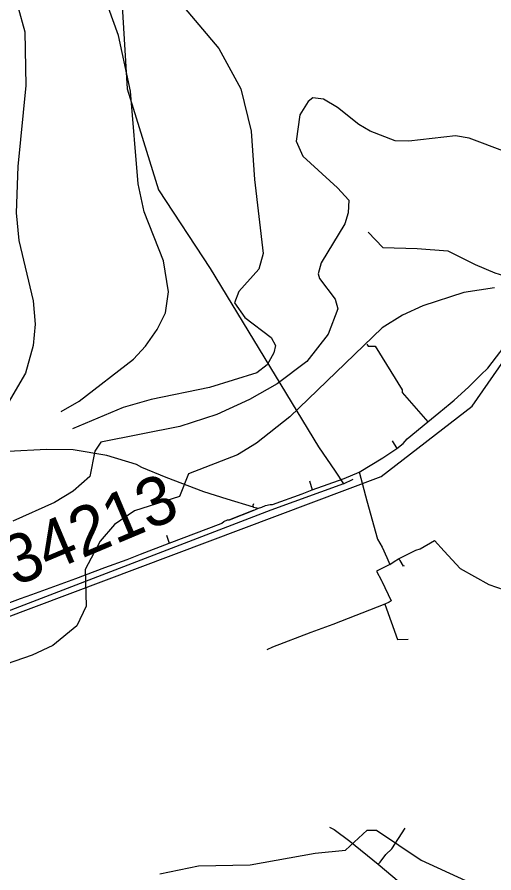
# Model space of a CAD drawing. Extents: x -662620 to -656370, y -1067090 to -1062990.
# Drawn here: x -660152.8 to -660005.9, y -1065621.6 to -1065357.9 of the extents above; entities that cross this region are included whole.
import ezdxf

# ---------------------------------------------------------------- set-up
doc = ezdxf.new("R2010")
doc.units = 0
for name, color, linetype in [('POPIS_SILNICE_II__A_III__TŘÍDY', 7, 'Continuous'), ('SDELOVACÍ_VEDENÍ_-_PODZEMNÍ', 7, 'Continuous'), ('SILNICE_II__TŘÍDY_A_III__TŘÍDY', 7, 'Continuous'), ('VRSTEVNICE_ZDŮRAZNĚNÁ', 7, 'Continuous'), ('VRSTEVNICE_ZÁKLADNÍ', 7, 'Continuous')]:
    doc.layers.add(name, color=color, linetype=linetype)

msp = doc.modelspace()

# ---------------------------------------------------------------- linework, layer by layer
at = {"layer": 'SDELOVACÍ_VEDENÍ_-_PODZEMNÍ'}
for points in [[(-659905.05, -1065121.67), (-660068.49, -1065272.11), (-660108.19, -1065309.66), (-660117.3, -1065328.13), (-660120.65, -1065349.36), (-660118.8, -1065380), (-660109.2, -1065411.16)], [(-659905.05, -1065121.67), (-660068.49, -1065272.11), (-660108.19, -1065309.66), (-660117.3, -1065328.13), (-660120.65, -1065349.36), (-660118.8, -1065380), (-660109.2, -1065411.16)], [(-660109.2, -1065411.16), (-660093.24, -1065435.39)], [(-660109.2, -1065411.16), (-660093.24, -1065435.39)], [(-660044.62, -1065424.24), (-660040.03, -1065428.88), (-660029.46, -1065429.22), (-660020.05, -1065429.96), (-660011.61, -1065434.21), (-660005.52, -1065436.73), (-660001.55, -1065437.93), (-659998.64, -1065439.12), (-659996.84, -1065439.82), (-659996.48, -1065439.93), (-659995.35, -1065440.52)], [(-660044.62, -1065424.24), (-660040.03, -1065428.88), (-660029.46, -1065429.22), (-660020.05, -1065429.96), (-660011.61, -1065434.21), (-660005.52, -1065436.73), (-660001.55, -1065437.93), (-659998.64, -1065439.12), (-659996.84, -1065439.82), (-659996.48, -1065439.93), (-659995.35, -1065440.52)], [(-660044.62, -1065424.24), (-660040.03, -1065428.88), (-660029.46, -1065429.22), (-660020.05, -1065429.96), (-660011.61, -1065434.21), (-660005.52, -1065436.73), (-660001.55, -1065437.93), (-659998.64, -1065439.12), (-659996.84, -1065439.82), (-659996.48, -1065439.93), (-659995.35, -1065440.52)], [(-660044.62, -1065424.24), (-660040.03, -1065428.88), (-660029.46, -1065429.22), (-660020.05, -1065429.96), (-660011.61, -1065434.21), (-660005.52, -1065436.73), (-660001.55, -1065437.93), (-659998.64, -1065439.12), (-659996.84, -1065439.82), (-659996.48, -1065439.93), (-659995.35, -1065440.52)], [(-660093.24, -1065435.39), (-660059.85, -1065490.3)], [(-660093.24, -1065435.39), (-660059.85, -1065490.3)], [(-660026.16, -1065482.62), (-660022.87, -1065479.9), (-660019.32, -1065477), (-660018.12, -1065476.02), (-660013.63, -1065471.96), (-660009.92, -1065468.15), (-660007.76, -1065466.06), (-659999.97, -1065456.08), (-659997.69, -1065453.12), (-659996.17, -1065449.97), (-659993.43, -1065444.22), (-659992.52, -1065441.99)], [(-660026.16, -1065482.62), (-660022.87, -1065479.9), (-660019.32, -1065477), (-660018.12, -1065476.02), (-660013.63, -1065471.96), (-660009.92, -1065468.15), (-660007.76, -1065466.06), (-659999.97, -1065456.08), (-659997.69, -1065453.12), (-659996.17, -1065449.97), (-659993.43, -1065444.22), (-659992.52, -1065441.99)], [(-660026.16, -1065482.62), (-660022.87, -1065479.9), (-660019.32, -1065477), (-660018.12, -1065476.02), (-660013.63, -1065471.96), (-660009.92, -1065468.15), (-660007.76, -1065466.06), (-659999.97, -1065456.08), (-659997.69, -1065453.12), (-659996.17, -1065449.97), (-659993.43, -1065444.22), (-659992.52, -1065441.99)], [(-660026.16, -1065482.62), (-660022.87, -1065479.9), (-660019.32, -1065477), (-660018.12, -1065476.02), (-660013.63, -1065471.96), (-660009.92, -1065468.15), (-660007.76, -1065466.06), (-659999.97, -1065456.08), (-659997.69, -1065453.12), (-659996.17, -1065449.97), (-659993.43, -1065444.22), (-659992.52, -1065441.99)], [(-660026.16, -1065482.62), (-660022.87, -1065479.9), (-660019.32, -1065477), (-660018.12, -1065476.02), (-660013.63, -1065471.96), (-660009.92, -1065468.15), (-660007.76, -1065466.06), (-659999.97, -1065456.08), (-659997.69, -1065453.12), (-659996.17, -1065449.97), (-659993.43, -1065444.22), (-659992.52, -1065441.99)], [(-660026.16, -1065482.62), (-660022.87, -1065479.9), (-660019.32, -1065477), (-660018.12, -1065476.02), (-660013.63, -1065471.96), (-660009.92, -1065468.15), (-660007.76, -1065466.06), (-659999.97, -1065456.08), (-659997.69, -1065453.12), (-659996.17, -1065449.97), (-659993.43, -1065444.22), (-659992.52, -1065441.99)], [(-660026.16, -1065482.62), (-660022.87, -1065479.9), (-660019.32, -1065477), (-660018.12, -1065476.02), (-660013.63, -1065471.96), (-660009.92, -1065468.15), (-660007.76, -1065466.06), (-659999.97, -1065456.08), (-659997.69, -1065453.12), (-659996.17, -1065449.97), (-659993.43, -1065444.22), (-659992.52, -1065441.99)], [(-660026.16, -1065482.62), (-660022.87, -1065479.9), (-660019.32, -1065477), (-660018.12, -1065476.02), (-660013.63, -1065471.96), (-660009.92, -1065468.15), (-660007.76, -1065466.06), (-659999.97, -1065456.08), (-659997.69, -1065453.12), (-659996.17, -1065449.97), (-659993.43, -1065444.22), (-659992.52, -1065441.99)], [(-660044.96, -1065458.72), (-660044.59, -1065459.28), (-660042.44, -1065459.29), (-660034.09, -1065472.79), (-660034.08, -1065473.59), (-660026.16, -1065482.62)], [(-660044.96, -1065458.72), (-660044.59, -1065459.28), (-660042.44, -1065459.29), (-660034.09, -1065472.79), (-660034.08, -1065473.59), (-660026.16, -1065482.62)], [(-660044.96, -1065458.72), (-660044.59, -1065459.28), (-660042.44, -1065459.29), (-660034.09, -1065472.79), (-660034.08, -1065473.59), (-660026.16, -1065482.62)], [(-660044.96, -1065458.72), (-660044.59, -1065459.28), (-660042.44, -1065459.29), (-660034.09, -1065472.79), (-660034.08, -1065473.59), (-660026.16, -1065482.62)], [(-660035.78, -1065490.9), (-660033.8, -1065489.31), (-660032.53, -1065487.86), (-660026.16, -1065482.62)], [(-660035.78, -1065490.9), (-660033.8, -1065489.31), (-660032.53, -1065487.86), (-660026.16, -1065482.62)], [(-660035.78, -1065490.9), (-660033.8, -1065489.31), (-660032.53, -1065487.86), (-660026.16, -1065482.62)], [(-660035.78, -1065490.9), (-660033.8, -1065489.31), (-660032.53, -1065487.86), (-660026.16, -1065482.62)], [(-660035.78, -1065490.9), (-660033.8, -1065489.31), (-660032.53, -1065487.86), (-660026.16, -1065482.62)], [(-660035.78, -1065490.9), (-660033.8, -1065489.31), (-660032.53, -1065487.86), (-660026.16, -1065482.62)], [(-660035.78, -1065490.9), (-660033.8, -1065489.31), (-660032.53, -1065487.86), (-660026.16, -1065482.62)], [(-660035.78, -1065490.9), (-660033.8, -1065489.31), (-660032.53, -1065487.86), (-660026.16, -1065482.62)], [(-660059.85, -1065490.3), (-660054.78, -1065497.87)], [(-660059.85, -1065490.3), (-660054.78, -1065497.87)], [(-660037.18, -1065488.45), (-660035.78, -1065490.9)], [(-660037.18, -1065488.45), (-660035.78, -1065490.9)], [(-660037.18, -1065488.45), (-660035.78, -1065490.9)], [(-660037.18, -1065488.45), (-660035.78, -1065490.9)], [(-660079.91, -1065508.95), (-660088, -1065506.47), (-660095.21, -1065504.21), (-660106.84, -1065499.82), (-660114.34, -1065496.69), (-660115.97, -1065495.75), (-660125.1, -1065493.01), (-660135.45, -1065491.25), (-660143.69, -1065491.18), (-660155.53, -1065491.83), (-660164.22, -1065492.36)], [(-660079.91, -1065508.95), (-660088, -1065506.47), (-660095.21, -1065504.21), (-660106.84, -1065499.82), (-660114.34, -1065496.69), (-660115.97, -1065495.75), (-660125.1, -1065493.01), (-660135.45, -1065491.25), (-660143.69, -1065491.18), (-660155.53, -1065491.83), (-660164.22, -1065492.36)], [(-660047.37, -1065498.14), (-660040.07, -1065493.77), (-660035.78, -1065490.9)], [(-660047.37, -1065498.14), (-660040.07, -1065493.77), (-660035.78, -1065490.9)], [(-660047.37, -1065498.14), (-660040.07, -1065493.77), (-660035.78, -1065490.9)], [(-660047.37, -1065498.14), (-660040.07, -1065493.77), (-660035.78, -1065490.9)], [(-660047.37, -1065498.14), (-660040.07, -1065493.77), (-660035.78, -1065490.9)], [(-660047.37, -1065498.14), (-660040.07, -1065493.77), (-660035.78, -1065490.9)], [(-660047.37, -1065498.14), (-660040.07, -1065493.77), (-660035.78, -1065490.9)], [(-660047.37, -1065498.14), (-660040.07, -1065493.77), (-660035.78, -1065490.9)], [(-660061.8, -1065503.65), (-660052.02, -1065500.09), (-660047.37, -1065498.14)], [(-660061.8, -1065503.65), (-660052.02, -1065500.09), (-660047.37, -1065498.14)], [(-660061.8, -1065503.65), (-660052.02, -1065500.09), (-660047.37, -1065498.14)], [(-660061.8, -1065503.65), (-660052.02, -1065500.09), (-660047.37, -1065498.14)], [(-660054.78, -1065497.87), (-660052.19, -1065501.76)], [(-660054.78, -1065497.87), (-660052.19, -1065501.76)], [(-660052.02, -1065500.09), (-660047.37, -1065498.14)], [(-660052.02, -1065500.09), (-660047.37, -1065498.14)], [(-660047.37, -1065498.14), (-660047.26, -1065498.44), (-660045.04, -1065507), (-660041.75, -1065518.79), (-660040.23, -1065521.23), (-660038.83, -1065524.47), (-660037.87, -1065526.59)], [(-660047.37, -1065498.14), (-660047.26, -1065498.44), (-660045.04, -1065507), (-660041.75, -1065518.79), (-660040.23, -1065521.23), (-660038.83, -1065524.47), (-660037.87, -1065526.59)], [(-660047.37, -1065498.14), (-660047.26, -1065498.44), (-660045.04, -1065507), (-660041.75, -1065518.79), (-660040.23, -1065521.23), (-660038.83, -1065524.47), (-660037.87, -1065526.59)], [(-660047.37, -1065498.14), (-660047.26, -1065498.44), (-660045.04, -1065507), (-660041.75, -1065518.79), (-660040.23, -1065521.23), (-660038.83, -1065524.47), (-660037.87, -1065526.59)], [(-660062.66, -1065500.86), (-660061.8, -1065503.65)], [(-660062.66, -1065500.86), (-660061.8, -1065503.65)], [(-660052.19, -1065501.76), (-660049.24, -1065500.29)], [(-660052.19, -1065501.76), (-660049.24, -1065500.29)], [(-660052.19, -1065501.76), (-660074.54, -1065509.9)], [(-660052.19, -1065501.76), (-660074.54, -1065509.9)], [(-660078.34, -1065509.25), (-660077.34, -1065508.94), (-660076.24, -1065508.43), (-660074.74, -1065508.08), (-660074.08, -1065508.15), (-660064.94, -1065504.82)], [(-660078.34, -1065509.25), (-660077.34, -1065508.94), (-660076.24, -1065508.43), (-660074.74, -1065508.08), (-660074.08, -1065508.15), (-660064.94, -1065504.82)], [(-660078.34, -1065509.25), (-660077.34, -1065508.94), (-660076.24, -1065508.43), (-660074.74, -1065508.08), (-660074.08, -1065508.15), (-660064.94, -1065504.82)], [(-660078.34, -1065509.25), (-660077.34, -1065508.94), (-660076.24, -1065508.43), (-660074.74, -1065508.08), (-660074.08, -1065508.15), (-660064.94, -1065504.82)], [(-660064.94, -1065504.82), (-660061.8, -1065503.65)], [(-660064.94, -1065504.82), (-660061.8, -1065503.65)], [(-660064.94, -1065504.82), (-660061.8, -1065503.65)], [(-660064.94, -1065504.82), (-660061.8, -1065503.65)], [(-660079.91, -1065508.95), (-660080.06, -1065508.3), (-660079.79, -1065507.85)], [(-660079.91, -1065508.95), (-660080.06, -1065508.3), (-660079.79, -1065507.85)], [(-660079.91, -1065508.95), (-660080.06, -1065508.3), (-660079.79, -1065507.85)], [(-660079.91, -1065508.95), (-660080.06, -1065508.3), (-660079.79, -1065507.85)], [(-660074.54, -1065509.9), (-660160.13, -1065542.75)], [(-660074.54, -1065509.9), (-660160.13, -1065542.75)], [(-660089.88, -1065513.99), (-660089.71, -1065513.89), (-660089.1, -1065513.41), (-660087.98, -1065512.82), (-660087.34, -1065512.85), (-660080, -1065510), (-660078.34, -1065509.25)], [(-660089.88, -1065513.99), (-660089.71, -1065513.89), (-660089.1, -1065513.41), (-660087.98, -1065512.82), (-660087.34, -1065512.85), (-660080, -1065510), (-660078.34, -1065509.25)], [(-660089.88, -1065513.99), (-660089.71, -1065513.89), (-660089.1, -1065513.41), (-660087.98, -1065512.82), (-660087.34, -1065512.85), (-660080, -1065510), (-660078.34, -1065509.25)], [(-660089.88, -1065513.99), (-660089.71, -1065513.89), (-660089.1, -1065513.41), (-660087.98, -1065512.82), (-660087.34, -1065512.85), (-660080, -1065510), (-660078.34, -1065509.25)], [(-660080, -1065510), (-660087.34, -1065512.85)], [(-660080, -1065510), (-660087.34, -1065512.85)], [(-660079.91, -1065508.95), (-660078.34, -1065509.25)], [(-660079.91, -1065508.95), (-660078.34, -1065509.25)], [(-660079.91, -1065508.95), (-660078.34, -1065509.25)], [(-660079.91, -1065508.95), (-660078.34, -1065509.25)], [(-660105.94, -1065520.04), (-660089.88, -1065513.99)], [(-660105.94, -1065520.04), (-660089.88, -1065513.99)], [(-660105.94, -1065520.04), (-660089.88, -1065513.99)], [(-660105.94, -1065520.04), (-660089.88, -1065513.99)], [(-660106.77, -1065517.56), (-660105.94, -1065520.04)], [(-660106.77, -1065517.56), (-660105.94, -1065520.04)], [(-660035.25, -1065524.87), (-660029.87, -1065522.18), (-660028.6, -1065521.74), (-660024.18, -1065519.25), (-660021.14, -1065522.54), (-660016.23, -1065527.82), (-660007.39, -1065532.77), (-660000.31, -1065535.26)], [(-660035.25, -1065524.87), (-660029.87, -1065522.18), (-660028.6, -1065521.74), (-660024.18, -1065519.25), (-660021.14, -1065522.54), (-660016.23, -1065527.82), (-660007.39, -1065532.77), (-660000.31, -1065535.26)], [(-660035.25, -1065524.87), (-660029.87, -1065522.18), (-660028.6, -1065521.74), (-660024.18, -1065519.25), (-660021.14, -1065522.54), (-660016.23, -1065527.82), (-660007.39, -1065532.77), (-660000.31, -1065535.26)], [(-660035.25, -1065524.87), (-660029.87, -1065522.18), (-660028.6, -1065521.74), (-660024.18, -1065519.25), (-660021.14, -1065522.54), (-660016.23, -1065527.82), (-660007.39, -1065532.77), (-660000.31, -1065535.26)], [(-660184.63, -1065549.45), (-660171.47, -1065544.52), (-660167.11, -1065542.91), (-660163.81, -1065541.61), (-660151.72, -1065537.1), (-660148.17, -1065535.88), (-660134.65, -1065530.92), (-660125.69, -1065527.57), (-660118.87, -1065525.06), (-660114.78, -1065523.46), (-660105.94, -1065520.04)], [(-660184.63, -1065549.45), (-660171.47, -1065544.52), (-660167.11, -1065542.91), (-660163.81, -1065541.61), (-660151.72, -1065537.1), (-660148.17, -1065535.88), (-660134.65, -1065530.92), (-660125.69, -1065527.57), (-660118.87, -1065525.06), (-660114.78, -1065523.46), (-660105.94, -1065520.04)], [(-660184.63, -1065549.45), (-660171.47, -1065544.52), (-660167.11, -1065542.91), (-660163.81, -1065541.61), (-660151.72, -1065537.1), (-660148.17, -1065535.88), (-660134.65, -1065530.92), (-660125.69, -1065527.57), (-660118.87, -1065525.06), (-660114.78, -1065523.46), (-660105.94, -1065520.04)], [(-660184.63, -1065549.45), (-660171.47, -1065544.52), (-660167.11, -1065542.91), (-660163.81, -1065541.61), (-660151.72, -1065537.1), (-660148.17, -1065535.88), (-660134.65, -1065530.92), (-660125.69, -1065527.57), (-660118.87, -1065525.06), (-660114.78, -1065523.46), (-660105.94, -1065520.04)], [(-660037.87, -1065526.59), (-660042.02, -1065528.62), (-660040.52, -1065531.54), (-660040.41, -1065531.74), (-660037.49, -1065537.82), (-660038.14, -1065538.22), (-660039.5, -1065538.88)], [(-660037.87, -1065526.59), (-660042.02, -1065528.62), (-660040.52, -1065531.54), (-660040.41, -1065531.74), (-660037.49, -1065537.82), (-660038.14, -1065538.22), (-660039.5, -1065538.88)], [(-660037.87, -1065526.59), (-660042.02, -1065528.62), (-660040.52, -1065531.54), (-660040.41, -1065531.74), (-660037.49, -1065537.82), (-660038.14, -1065538.22), (-660039.5, -1065538.88)], [(-660037.87, -1065526.59), (-660042.02, -1065528.62), (-660040.52, -1065531.54), (-660040.41, -1065531.74), (-660037.49, -1065537.82), (-660038.14, -1065538.22), (-660039.5, -1065538.88)], [(-660037.87, -1065526.59), (-660036.54, -1065525.64)], [(-660037.87, -1065526.59), (-660036.54, -1065525.64)], [(-660037.87, -1065526.59), (-660036.54, -1065525.64)], [(-660037.87, -1065526.59), (-660036.54, -1065525.64)], [(-660036.54, -1065525.64), (-660035.25, -1065524.87)], [(-660036.54, -1065525.64), (-660035.25, -1065524.87)], [(-660036.54, -1065525.64), (-660035.25, -1065524.87)], [(-660036.54, -1065525.64), (-660035.25, -1065524.87)], [(-660033.47, -1065527.03), (-660033.74, -1065527.16), (-660034.77, -1065525.35), (-660035.25, -1065524.87)], [(-660033.47, -1065527.03), (-660033.74, -1065527.16), (-660034.77, -1065525.35), (-660035.25, -1065524.87)], [(-660033.47, -1065527.03), (-660033.74, -1065527.16), (-660034.77, -1065525.35), (-660035.25, -1065524.87)], [(-660033.47, -1065527.03), (-660033.74, -1065527.16), (-660034.77, -1065525.35), (-660035.25, -1065524.87)], [(-660040.41, -1065531.74), (-660037.49, -1065537.82)], [(-660040.41, -1065531.74), (-660037.49, -1065537.82)], [(-660039.5, -1065538.88), (-660055.44, -1065545.07), (-660062.26, -1065547.56), (-660074.1, -1065552.09), (-660075.79, -1065552.91)], [(-660039.5, -1065538.88), (-660055.44, -1065545.07), (-660062.26, -1065547.56), (-660074.1, -1065552.09), (-660075.79, -1065552.91)], [(-660039.5, -1065538.88), (-660035.52, -1065549.72), (-660032.23, -1065549.58)], [(-660039.5, -1065538.88), (-660035.52, -1065549.72), (-660032.23, -1065549.58)], [(-660056.52, -1065607.57), (-660055.06, -1065608.27), (-660050.28, -1065611.88), (-660041.52, -1065618.96)], [(-660056.52, -1065607.57), (-660055.06, -1065608.27), (-660050.28, -1065611.88), (-660041.52, -1065618.96)], [(-660041.52, -1065618.96), (-660040.89, -1065618.32), (-660039.17, -1065615.93), (-660037.28, -1065614.21), (-660033.16, -1065607.81)], [(-660041.52, -1065618.96), (-660040.89, -1065618.32), (-660039.17, -1065615.93), (-660037.28, -1065614.21), (-660033.16, -1065607.81)], [(-660041.52, -1065618.96), (-660033.12, -1065626.02), (-660021.92, -1065634.58), (-660015.75, -1065640.38), (-660017.17, -1065647.53), (-660017.88, -1065650.57), (-660019.45, -1065652.41), (-660019.72, -1065653.34)], [(-660041.52, -1065618.96), (-660033.12, -1065626.02), (-660021.92, -1065634.58), (-660015.75, -1065640.38), (-660017.17, -1065647.53), (-660017.88, -1065650.57), (-660019.45, -1065652.41), (-660019.72, -1065653.34)]]:
    msp.add_lwpolyline(points, dxfattribs=at)
at = {"layer": 'SILNICE_II__TŘÍDY_A_III__TŘÍDY'}
msp.add_lwpolyline([(-660468.75, -1065994.7), (-660462.97, -1065827.16), (-660446.28, -1065792.5), (-660334.88, -1065653.89), (-660317.01, -1065634.42), (-660277.86, -1065593.29), (-660232.35, -1065571.59), (-660040.54, -1065499.48), (-660012.53, -1065477.78), (-659990.24, -1065445.75), (-659930.63, -1065272.66), (-659916.62, -1065191.45)], dxfattribs=at)
at = {"layer": 'VRSTEVNICE_ZDŮRAZNĚNÁ'}
for points in [[(-660005.72, -1065441.36), (-660015.15, -1065442.79), (-660027.73, -1065446.94), (-660034.02, -1065449.8), (-660040.31, -1065453.66), (-660068.75, -1065481.1), (-660079.04, -1065489.25), (-660084.9, -1065492.82), (-660099.91, -1065498.68), (-660102.77, -1065505.68), (-660116.63, -1065510.12), (-660122.78, -1065514.26), (-660127.21, -1065519.41), (-660131.78, -1065528.13), (-660131.5, -1065539.42), (-660134.36, -1065545.56), (-660141.79, -1065551.57), (-660148.08, -1065554.57), (-660182.67, -1065566.43)], [(-660108.77, -1065621.89), (-660096.91, -1065619.46), (-660080.9, -1065619.17), (-660060.89, -1065615.6), (-660051.6, -1065614.6), (-660044.88, -1065608.45), (-660042.02, -1065608.45), (-660028.3, -1065617.74), (-660014.58, -1065624.03)]]:
    msp.add_lwpolyline(points, dxfattribs=at)
at = {"layer": 'VRSTEVNICE_ZÁKLADNÍ'}
for points in [[(-660154.65, -1065346.74), (-660150.36, -1065362.47), (-660150.08, -1065379.05), (-660152.51, -1065403.92), (-660153.08, -1065418.21), (-660152.22, -1065426.79), (-660147.79, -1065445.37), (-660147.22, -1065452.51), (-660147.79, -1065459.09), (-660150.22, -1065467.66), (-660156.94, -1065479.24)], [(-660154.65, -1065346.74), (-660150.36, -1065362.47), (-660150.08, -1065379.05), (-660152.51, -1065403.92), (-660153.08, -1065418.21), (-660152.22, -1065426.79), (-660147.79, -1065445.37), (-660147.22, -1065452.51), (-660147.79, -1065459.09), (-660150.22, -1065467.66), (-660156.94, -1065479.24)], [(-660104.05, -1065351.6), (-660090.62, -1065367.61), (-660083.84, -1065380.07), (-660080.61, -1065393.05), (-660079.61, -1065407.92), (-660076.9, -1065430.79), (-660078.33, -1065435.65), (-660084.47, -1065442.51), (-660085.76, -1065445.94), (-660082.61, -1065450.51), (-660074.47, -1065456.66), (-660073.18, -1065459.09), (-660073.61, -1065461.38), (-660075.75, -1065465.09), (-660078.9, -1065467.52), (-660093.48, -1065472.1), (-660111.49, -1065475.81), (-660120.06, -1065478.24), (-660135.64, -1065484.82)], [(-660104.05, -1065351.6), (-660090.62, -1065367.61), (-660083.84, -1065380.07), (-660080.61, -1065393.05), (-660079.61, -1065407.92), (-660076.9, -1065430.79), (-660078.33, -1065435.65), (-660084.47, -1065442.51), (-660085.76, -1065445.94), (-660082.61, -1065450.51), (-660074.47, -1065456.66), (-660073.18, -1065459.09), (-660073.61, -1065461.38), (-660075.75, -1065465.09), (-660078.9, -1065467.52), (-660093.48, -1065472.1), (-660111.49, -1065475.81), (-660120.06, -1065478.24), (-660135.64, -1065484.82)], [(-660139.21, -1065479.43), (-660133.64, -1065476.24), (-660116.92, -1065463.38), (-660113.2, -1065459.37), (-660109.63, -1065454.23), (-660107.06, -1065449.08), (-660106.07, -1065442.58), (-660107.63, -1065433.08), (-660113.63, -1065417.92), (-660115.49, -1065409.35), (-660117.78, -1065380.76), (-660121.49, -1065363.61), (-660124.64, -1065355.03)], [(-660139.21, -1065479.43), (-660133.64, -1065476.24), (-660116.92, -1065463.38), (-660113.2, -1065459.37), (-660109.63, -1065454.23), (-660107.06, -1065449.08), (-660106.07, -1065442.58), (-660107.63, -1065433.08), (-660113.63, -1065417.92), (-660115.49, -1065409.35), (-660117.78, -1065380.76), (-660121.49, -1065363.61), (-660124.64, -1065355.03)], [(-660002.29, -1065399.49), (-660013.44, -1065395.2), (-660017.72, -1065394.48), (-660032.02, -1065396.2), (-660036.3, -1065396.06), (-660044.02, -1065393.05), (-660047.45, -1065391.05), (-660054.03, -1065385.76), (-660058.32, -1065383.19), (-660061.6, -1065382.76), (-660063.03, -1065383.91), (-660065.61, -1065388.05), (-660066.75, -1065396.2), (-660064.75, -1065400.77), (-660054.03, -1065410.49), (-660050.6, -1065414.35), (-660050.74, -1065418.21), (-660051.74, -1065421.64), (-660059.03, -1065433.65), (-660060.03, -1065437.08), (-660059.6, -1065438.51), (-660054.74, -1065444.8), (-660053.89, -1065447.8), (-660056.89, -1065455.66), (-660063.46, -1065464.09), (-660072.61, -1065470.95), (-660081.18, -1065475.81), (-660091.19, -1065480.39), (-660102.62, -1065484.1), (-660126.92, -1065488.96), (-660128.78, -1065491.68), (-660130.35, -1065499.54), (-660135.5, -1065503.97), (-660141.22, -1065507.54), (-660154.08, -1065513.26)], [(-660002.29, -1065399.49), (-660013.44, -1065395.2), (-660017.72, -1065394.48), (-660032.02, -1065396.2), (-660036.3, -1065396.06), (-660044.02, -1065393.05), (-660047.45, -1065391.05), (-660054.03, -1065385.76), (-660058.32, -1065383.19), (-660061.6, -1065382.76), (-660063.03, -1065383.91), (-660065.61, -1065388.05), (-660066.75, -1065396.2), (-660064.75, -1065400.77), (-660054.03, -1065410.49), (-660050.6, -1065414.35), (-660050.74, -1065418.21), (-660051.74, -1065421.64), (-660059.03, -1065433.65), (-660060.03, -1065437.08), (-660059.6, -1065438.51), (-660054.74, -1065444.8), (-660053.89, -1065447.8), (-660056.89, -1065455.66), (-660063.46, -1065464.09), (-660072.61, -1065470.95), (-660081.18, -1065475.81), (-660091.19, -1065480.39), (-660102.62, -1065484.1), (-660126.92, -1065488.96), (-660128.78, -1065491.68), (-660130.35, -1065499.54), (-660135.5, -1065503.97), (-660141.22, -1065507.54), (-660154.08, -1065513.26)]]:
    msp.add_lwpolyline(points, dxfattribs=at)

# ---------------------------------------------------------------- texts
at = {"layer": 'POPIS_SILNICE_II__A_III__TŘÍDY'}
msp.add_text('III/34213', height=15, rotation=22.8356, dxfattribs=at).set_placement((-660173.91, -1065542.1))

doc.saveas('drawing.dxf')
